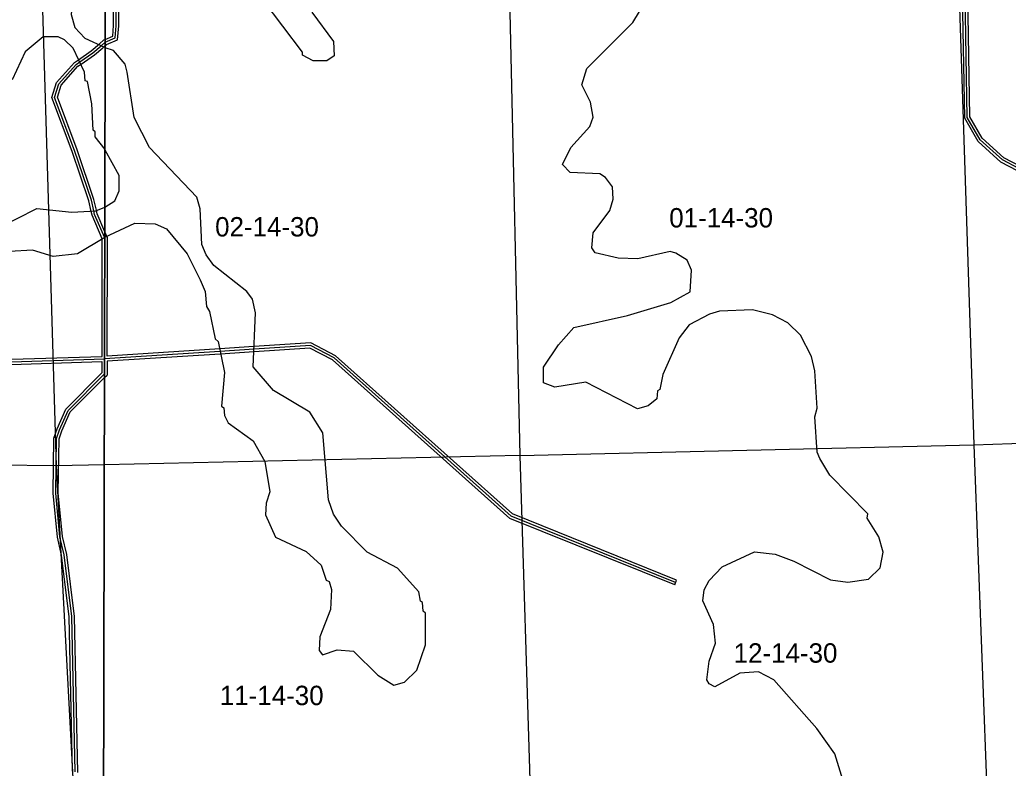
# Model space of a CAD drawing. Extents: x 457167 to 656239, y 1787309 to 1969297.
# Drawn here: x 575577 to 587049, y 1804414 to 1813102 of the extents above; entities that cross this region are included whole.
import ezdxf

# ---------------------------------------------------------------- set-up
doc = ezdxf.new("R2010")
doc.units = 0
for name, color, linetype in [('Level 1', 7, 'Continuous'), ('Level 2', 7, 'Continuous'), ('Level 31', 7, 'Continuous'), ('Level 32', 7, 'Continuous'), ('Level 63', 7, 'Continuous'), ('Level 7', 7, 'Continuous')]:
    doc.layers.add(name, color=color, linetype=linetype)

msp = doc.modelspace()

# ---------------------------------------------------------------- linework, layer by layer
at = {"layer": 'Level 1'}
for p, q in [((586473.869, 1813504.935), (586650.661, 1808167.801)), ((575837.47, 1813353.743), (575998.755, 1807924.061)), ((581260.779, 1813391.904), (581381.49, 1808042.994)), ((586650.661, 1808167.801), (592022.174, 1808354.296)), ((581381.49, 1808042.994), (586650.661, 1808167.801)), ((586650.661, 1808167.801), (586847.956, 1802934.818)), ((581381.49, 1808042.994), (576558.271, 1807936.427)), ((581381.49, 1808042.994), (581540.561, 1802766.081)), ((575998.755, 1807924.061), (570718.104, 1807977.739)), ((576558.27, 1807936.427), (575998.755, 1807924.061)), ((575998.755, 1807924.061), (576277.096, 1802667.77))]:
    msp.add_line(p, q, dxfattribs=at)
at = {"layer": 'Level 31'}
for p, q in [((576560.839, 1809165.692), (576563.819, 1810566.006)), ((576560.839, 1809165.692), (576560.466, 1808990.426)), ((576560.886, 1809165.696), (576560.839, 1809165.692))]:
    msp.add_line(p, q, dxfattribs=at)
for points in [[(586573.079, 1811967.046), (586549.287, 1813396.135), (586531.233, 1814483.042), (586500.846, 1816304.132), (586486.242, 1817187.768), (586481.941, 1817444.132), (586480.692, 1817629.583), (586466.073, 1819700.82), (586461.555, 1820353.172), (586447.942, 1822279.324), (586423.209, 1822512.818), (586389.802, 1822537.97)], [(576568.708, 1812841.944), (576683.175, 1812891.496), (576695.905, 1813033.283), (576692.276, 1813425.279)], [(576212.867, 1811584.175), (575980.905, 1812201.742), (576031.279, 1812359.811), (576231.896, 1812584.467), (576273.705, 1812613.104), (576424.985, 1812717.142), (576519.811, 1812799.483), (576568.661, 1812841.924), (576568.707, 1812841.944)], [(587172.4, 1811374.318), (586980.731, 1811474.669), (586722.702, 1811708.595), (586573.079, 1811967.046)], [(576563.819, 1810566.006), (576562.233, 1810569.645), (576445.527, 1810841.521), (576436.057, 1810883.721), (576408.277, 1811008.504), (576212.867, 1811584.175)], [(583188.571, 1806570.783), (581280.556, 1807340.716), (579224.373, 1809177.926), (578949.615, 1809319.943), (578296.482, 1809278.028), (577899.947, 1809252.313), (576560.887, 1809165.696)], [(571302.87, 1808571.067), (572020.088, 1808610.903), (574380.21, 1809038.028), (575356.001, 1809127.181), (576560.839, 1809165.692)], [(576037.334, 1808341.745), (576137.895, 1808566.613), (576560.466, 1808990.426)], [(576218.5, 1804373.126), (576181.546, 1806173.871), (576091.92, 1806891.13), (576042.325, 1807099.592), (575993.691, 1807608.407), (576003.654, 1808241.819), (576037.334, 1808341.745)]]:
    msp.add_lwpolyline(points, dxfattribs=at)
at = {"layer": 'Level 32'}
for p, q in [((576530.902, 1809194.751), (576533.805, 1810559.812)), ((576593.834, 1810572.085), (576564.027, 1810641.523)), ((576590.909, 1809197.7), (576593.834, 1810572.085)), ((576530.774, 1809134.714), (576530.494, 1809002.852)), ((576590.781, 1809137.566), (576590.442, 1808977.999)), ((576560.424, 1808947.891), (576590.442, 1808977.998)), ((583177.345, 1806542.963), (583199.798, 1806598.604))]:
    msp.add_line(p, q, dxfattribs=at)
for points in [[(586543.213, 1811958.757), (586519.291, 1813395.636), (586501.237, 1814482.543), (586470.851, 1816303.635), (586456.246, 1817187.269), (586451.942, 1817443.78), (586450.693, 1817629.376), (586436.074, 1819700.611), (586431.555, 1820352.962), (586417.953, 1822277.633), (586394.748, 1822496.692), (586385.638, 1822503.551)], [(586602.946, 1811975.334), (586579.283, 1813396.633), (586561.229, 1814483.541), (586530.843, 1816304.63), (586516.238, 1817188.267), (586511.939, 1817444.485), (586510.692, 1817629.79), (586496.072, 1819701.029), (586491.554, 1820353.382), (586477.931, 1822281.014), (586451.669, 1822528.943), (586419.096, 1822553.467)], [(576568.623, 1812802.149), (576584.836, 1812816.235), (576711.461, 1812871.051), (576725.917, 1813032.077), (576722.27, 1813426.212)], [(576568.777, 1812874.664), (576654.89, 1812911.942), (576665.892, 1813034.488), (576662.284, 1813424.344)], [(576184.615, 1811574.076), (575949.161, 1812200.936), (576004.638, 1812375.02), (576211.942, 1812607.163), (576256.729, 1812637.839), (576406.593, 1812740.903), (576500.138, 1812822.132), (576552.486, 1812867.612), (576568.776, 1812874.664)], [(576241.122, 1811594.273), (576012.649, 1812202.549), (576057.919, 1812344.603), (576251.85, 1812561.771), (576290.681, 1812588.369), (576443.379, 1812693.381), (576539.485, 1812776.834), (576568.622, 1812802.149)], [(587154.622, 1811349.761), (586963.42, 1811449.868), (586699.085, 1811689.512), (586543.214, 1811958.757)], [(587190.177, 1811398.874), (586998.041, 1811499.469), (586746.32, 1811727.676), (586602.946, 1811975.334)], [(576564.026, 1810641.523), (576474.191, 1810850.801), (576465.335, 1810890.266), (576437.207, 1811016.608), (576241.122, 1811594.273)], [(576533.805, 1810559.812), (576416.864, 1810832.241), (576406.779, 1810877.176), (576379.347, 1811000.399), (576184.615, 1811574.076)], [(583177.345, 1806542.963), (581264.472, 1807314.855), (579207.22, 1809153.021), (578943.231, 1809289.471), (578298.413, 1809248.091), (577901.886, 1809222.376), (576590.781, 1809137.566)], [(583199.798, 1806598.604), (581296.639, 1807366.578), (579241.526, 1809202.831), (578955.998, 1809350.416), (578294.551, 1809307.966), (577898.007, 1809282.251), (576590.909, 1809197.7)], [(571272.934, 1808599.451), (572016.572, 1808640.755), (574376.166, 1809067.784), (575354.156, 1809157.138), (576530.902, 1809194.751)], [(571332.807, 1808542.682), (572023.605, 1808581.052), (574384.254, 1809008.271), (575357.847, 1809097.224), (576530.773, 1809134.715)], [(576009.364, 1808352.683), (576112.758, 1808583.892), (576530.494, 1809002.853)], [(576065.306, 1808330.805), (576163.031, 1808549.334), (576560.423, 1808947.891)], [(576188.336, 1804380.832), (576151.585, 1806171.698), (576062.354, 1806885.782), (576012.657, 1807094.67), (575963.668, 1807607.211), (575973.73, 1808246.968), (576009.364, 1808352.683)], [(576248.666, 1804365.419), (576211.509, 1806176.046), (576121.485, 1806896.478), (576071.991, 1807104.516), (576023.714, 1807609.602), (576033.577, 1808236.671), (576065.306, 1808330.805)]]:
    msp.add_lwpolyline(points, dxfattribs=at)
at = {"layer": 'Level 63'}
for points in [[(536651.603, 1787478.526), (576514.525, 1787372.776), (576611.219, 1832825.663), (536796.799, 1832931.691), (536651.603, 1787478.526)], [(576514.526, 1787372.776), (616376.934, 1787309.166), (616425.227, 1832761.92), (576611.22, 1832825.663), (576514.526, 1787372.776)]]:
    msp.add_lwpolyline(points, dxfattribs=at)
at = {"layer": 'Level 7'}
for p, q in [((576568.566, 1812775.981), (576565.079, 1812777.146)), ((576568.575, 1812779.369), (576572.03, 1812777.806)), ((576566.042, 1811589.414), (576563.84, 1811593.389)), ((576568.241, 1811594.049), (576566.06, 1811596.872)), ((576563.125, 1810926.489), (576564.635, 1810927.457)), ((576564.633, 1810926.588), (576566.106, 1810927.149)), ((576562.768, 1810576.363), (576563.889, 1810576.895)), ((576565, 1810577.023), (576563.889, 1810576.356))]:
    msp.add_line(p, q, dxfattribs=at)
for points in [[(575501.575, 1816941.046), (575700.761, 1816656.985), (575717.172, 1816581.894), (575841.595, 1816381.432), (575841.456, 1816339.751), (575883.007, 1816297.941), (575982.101, 1816005.838), (575972.585, 1815630.743), (575813.175, 1815314.486), (575803.399, 1814864.329), (575886.012, 1814630.646), (576143.489, 1814329.725), (576284.154, 1814004.151), (576283.076, 1813662.366), (576190.458, 1813379.221), (576173.1, 1813162.548), (576214.321, 1813012.366), (576330.605, 1812886.956), (576568.574, 1812779.369)], [(585225.48, 1803964.804), (585034.403, 1804581.913), (584826.289, 1804873.886), (584326.701, 1805441.303), (584151.738, 1805533.174), (583934.996, 1805516.723), (583643.066, 1805358.66), (583576.405, 1805392.07), (583551.424, 1805442.121), (583576.662, 1805658.834), (583651.921, 1805867.177), (583627.139, 1806083.921), (583502.386, 1806359.185), (583519.195, 1806484.196), (583577.675, 1806592.498), (583727.895, 1806750.721), (584103.216, 1806925.396), (584344.939, 1806900.126), (584561.581, 1806816.536), (584986.496, 1806599.334), (585186.539, 1806574.124), (585428.321, 1806607.206), (585561.861, 1806740.458), (585595.399, 1806923.821), (585545.547, 1807098.923), (585412.395, 1807315.826), (585420.794, 1807365.817), (584979.466, 1807816.462), (584862.954, 1808008.325), (584829.673, 1808083.386), (584805.12, 1808491.862), (584830.229, 1808591.904), (584805.676, 1809025.391), (584764.154, 1809192.183), (584639.371, 1809442.396), (584489.488, 1809584.278), (584314.516, 1809676.138), (584081.173, 1809734.758), (583697.67, 1809718.476), (583580.929, 1809685.266), (583347.388, 1809560.483), (583230.518, 1809410.561), (583038.33, 1808985.603), (583004.821, 1808810.571), (582979.781, 1808793.93), (582971.342, 1808702.238), (582871.241, 1808618.967), (582746.131, 1808585.756), (582146.253, 1808894.848), (581787.761, 1808836.856), (581654.419, 1808887.036), (581654.607, 1809070.439), (581829.966, 1809328.664), (582005.216, 1809528.537), (582630.601, 1809669.602), (583130.934, 1809819.136), (583356.145, 1809943.949), (583373.083, 1810194.003), (583323.191, 1810310.775), (583189.88, 1810394.276), (583123.219, 1810411.016), (582747.996, 1810328.042), (582522.914, 1810336.642), (582256.221, 1810395.251), (582214.601, 1810453.672), (582231.469, 1810628.706), (582423.469, 1810886.93), (582465.308, 1811020.282), (582457.106, 1811161.994), (582373.875, 1811270.466), (582307.214, 1811312.216), (581965.461, 1811329.245), (581873.86, 1811421.046), (581974.089, 1811621.02), (582191.089, 1811862.534), (582232.868, 1811970.846), (582199.726, 1812145.938), (582099.914, 1812346.141), (582158.462, 1812537.814), (582692.533, 1813070.745), (582901.332, 1813420.671)], [(578966.368, 1813191.412), (579216.093, 1812849.358), (579224.235, 1812682.636), (579140.815, 1812624.374), (578982.423, 1812624.544), (578982.423, 1812624.544), (578857.481, 1812691.364), (578857.511, 1812724.705), (578399.631, 1813333.752)], [(576566.059, 1811596.872), (576452.016, 1811744.5), (576452.215, 1811802.851), (576427.235, 1811819.591), (576411.552, 1812128.095), (576362.38, 1812386.648), (576337.369, 1812395.088), (576329.368, 1812495.15), (576196.863, 1812770.672), (576097.16, 1812871.002), (576022.23, 1812904.612), (575847.166, 1812905.17), (575638.205, 1812730.765), (575487.105, 1812406.138)], [(576565, 1810577.023), (576913.051, 1810742.737), (577146.463, 1810734.138), (577279.775, 1810675.647), (577521.21, 1810383.614), (577670.963, 1810083.35), (577729.156, 1809949.898), (577745.667, 1809774.836), (577778.947, 1809716.455), (577845.311, 1809399.61), (577878.591, 1809366.2), (577953.256, 1809007.675), (577919.489, 1808615.898), (577944.499, 1808599.198), (577952.74, 1808507.497), (577994.321, 1808424.096), (578285.856, 1808215.364), (578418.978, 1807973.481), (578476.972, 1807623.296), (578435.163, 1807489.943), (578426.664, 1807356.601), (578543.107, 1807098.037), (578901.371, 1806930.926), (579076.275, 1806772.335), (579134.466, 1806597.212), (579167.777, 1806580.502), (579192.688, 1806488.801), (579184.12, 1806255.387), (579058.721, 1805938.741), (579050.223, 1805780.35), (579091.834, 1805730.299), (579258.625, 1805788.461), (579450.356, 1805771.591), (579733.501, 1805496.197), (579916.764, 1805379.296), (580041.845, 1805412.507), (580183.725, 1805554.06), (580284.053, 1805845.735), (580284.44, 1806212.531), (580259.459, 1806237.571), (580251.228, 1806337.602), (580226.248, 1806354.312), (580209.677, 1806462.714), (579959.882, 1806738.077), (579609.958, 1806921.839), (579310.172, 1807222.272), (579218.641, 1807364.084), (579160.449, 1807530.876), (579094.571, 1808306.218), (578944.778, 1808548.131), (578519.892, 1808798.673), (578286.768, 1809074.006), (578312.432, 1809699.196), (578279.251, 1809857.619), (578212.66, 1809949.41), (577829.513, 1810249.913), (577737.951, 1810375.055), (577688.06, 1810491.826), (577671.846, 1810908.642), (577630.295, 1811042.085), (577080.715, 1811617.881), (576906.02, 1811968.166), (576823.205, 1812493.453), (576798.294, 1812585.185), (576665.081, 1812743.706), (576568.567, 1812775.981)], [(576564.636, 1810927.457), (576679.896, 1811001.421), (576730.046, 1811118.062), (576730.235, 1811293.125), (576566.043, 1811589.414)], [(576562.768, 1810576.363), (576247.625, 1810386.306), (575964.061, 1810353.872), (575722.576, 1810429.651), (575455.743, 1810413.827), (575155.249, 1810289.761), (574721.593, 1810241.116), (574538.659, 1810383.426), (574539.277, 1810575.158), (574789.73, 1810691.053), (575014.644, 1810640.316), (575314.878, 1810681.05), (575774.133, 1810912.989), (576182.48, 1810870.033), (576457.604, 1810885.826), (576564.632, 1810926.588)]]:
    msp.add_lwpolyline(points, dxfattribs=at)

# ---------------------------------------------------------------- texts
at = {"layer": 'Level 2'}
for s, p in [('01-14-30', (583114.132, 1810691.346)), ('02-14-30', (577843.841, 1810586.673)), ('12-14-30', (583862.07, 1805639.463)), ('11-14-30', (577898.485, 1805146.721))]:
    msp.add_text(s, height=225, dxfattribs=at).set_placement(p)

doc.saveas('drawing.dxf')
